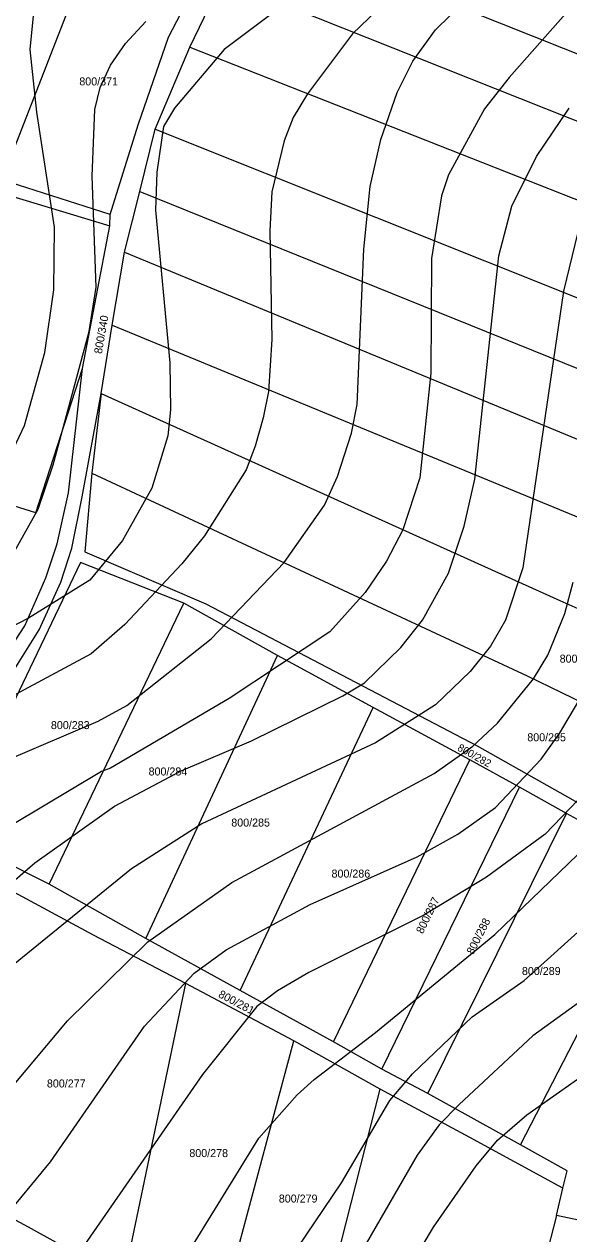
# Model space of a CAD drawing. Extents: x -555860 to -552701, y -1187050 to -1182291.
# Drawn here: x -554644.3 to -554528.6, y -1186371.4 to -1186114.4 of the extents above; entities that cross this region are included whole.
import ezdxf

# ---------------------------------------------------------------- set-up
doc = ezdxf.new("R2010")
doc.units = 0
for name, color, linetype in [('LEG_2b', 7, 'Continuous'), ('Level 40', 7, 'Continuous'), ('Level 41', 7, 'Continuous'), ('navrh_BV', 7, 'Continuous')]:
    doc.layers.add(name, color=color, linetype=linetype)

msp = doc.modelspace()

# ---------------------------------------------------------------- linework, layer by layer
at = {"layer": 'Level 40'}
for points in [[(-554855.02, -1186315.47), (-554845.59, -1186314.91), (-554835.61, -1186312.56), (-554826.32, -1186308.81), (-554813.15, -1186302.16), (-554792.9, -1186290.79), (-554775.43, -1186282.75), (-554754.85, -1186279.7), (-554750.47, -1186278.72), (-554736.19, -1186273.04), (-554681.42, -1186243.78), (-554653.83, -1186232.83), (-554649.67, -1186229.92), (-554646.34, -1186226.31), (-554641.35, -1186217.44), (-554638.16, -1186208.01), (-554630.54, -1186179.72), (-554629.01, -1186170.3), (-554629.84, -1186146.72), (-554629.29, -1186132.58), (-554628.18, -1186127.87), (-554625.96, -1186123.15), (-554622.77, -1186118.57), (-554618.47, -1186113.86)], [(-554653.55, -1186302.44), (-554642.05, -1186292.59), (-554625.13, -1186280.53), (-554610.99, -1186273.04), (-554596.01, -1186266.66), (-554576.6, -1186257.09), (-554572.02, -1186254.32), (-554564.26, -1186246.83), (-554559.68, -1186241.01), (-554554.14, -1186231.03), (-554550.81, -1186221.04), (-554548.59, -1186211.06), (-554543.46, -1186163.64), (-554540.69, -1186153.1), (-554535.42, -1186142.56), (-554528.48, -1186132.3)], [(-554860.01, -1186443.59), (-554821.19, -1186438.32), (-554807.88, -1186437.76), (-554795.4, -1186439.29), (-554789.58, -1186441.09), (-554754.64, -1186458.7), (-554747.65, -1186461.51), (-554742.43, -1186462.72), (-554734.53, -1186462.75), (-554730.23, -1186462.58), (-554723.58, -1186461.06), (-554710.82, -1186454.54), (-554694.6, -1186444.14), (-554669.5, -1186425.56), (-554637.33, -1186405.04), (-554622.49, -1186393.95), (-554618.98, -1186390.23), (-554613.76, -1186382.44), (-554594.49, -1186351.1), (-554586.32, -1186341.83), (-554582.7, -1186338.62), (-554569.67, -1186328.64), (-554544.29, -1186307.84), (-554522.8, -1186287.04)]]:
    msp.add_lwpolyline(points, dxfattribs=at)
at = {"layer": 'Level 41'}
for points in [[(-554544.57, -1186087.66), (-554574.52, -1186116.5), (-554584.09, -1186129.25), (-554587.14, -1186134.25), (-554589.08, -1186139.24), (-554591.71, -1186150.05), (-554592.13, -1186158.37), (-554591.71, -1186181.39), (-554592.41, -1186192.48), (-554593.52, -1186198.03), (-554595.25, -1186204.08), (-554597.12, -1186209.12), (-554605.99, -1186223.12), (-554610.85, -1186229.09), (-554622.91, -1186241.98), (-554630.12, -1186248.22), (-554650.09, -1186258.9)], [(-554564.68, -1186091.95), (-554601.83, -1186119.82), (-554612.37, -1186132.3), (-554614.73, -1186136.19), (-554616.12, -1186145.89), (-554616.39, -1186153.93), (-554613.34, -1186186.38), (-554613.2, -1186196.36), (-554613.76, -1186201.91), (-554617.23, -1186213), (-554623.46, -1186224.09), (-554630.4, -1186232.55), (-554643.43, -1186240.59), (-554665.9, -1186252.24), (-554713.32, -1186274.43), (-554738.27, -1186287.46), (-554753.25, -1186292.31), (-554771, -1186296.89), (-554779.6, -1186299.5), (-554786.53, -1186301.88), (-554827.85, -1186322.26), (-554845.32, -1186327.53), (-554852.8, -1186329.06), (-554862.79, -1186329.61)], [(-554674.77, -1186282.19), (-554628.59, -1186262.5), (-554622.49, -1186259.18), (-554604.61, -1186245.03), (-554589.08, -1186228.81), (-554580.48, -1186216.61), (-554577.71, -1186210.51), (-554574.8, -1186201.35), (-554573.55, -1186195.25), (-554572.16, -1186162.25), (-554570.78, -1186148.94), (-554568.56, -1186138.96), (-554565.09, -1186128.98), (-554561.76, -1186122.32), (-554556.91, -1186115.67), (-554534.72, -1186093.9)], [(-554518.36, -1186099.86), (-554541.24, -1186125.79), (-554546.51, -1186132.44), (-554554.14, -1186146.45), (-554555.66, -1186150.88), (-554557.74, -1186164.2), (-554557.88, -1186188.6), (-554560.24, -1186210.78), (-554563.84, -1186221.88), (-554567.31, -1186228.53), (-554571.89, -1186235.19), (-554579.37, -1186243.51), (-554600.73, -1186257.65), (-554625.96, -1186272.49), (-554627.9, -1186273.18), (-554646.76, -1186284.41), (-554667.84, -1186294.95), (-554698.62, -1186312.56), (-554742.99, -1186334.6), (-554781.81, -1186348.19), (-554793.46, -1186350.69), (-554818.7, -1186354.57), (-554841.99, -1186359.7), (-554855.58, -1186363.72)], [(-554649.53, -1186210.78), (-554644.26, -1186199.69), (-554639.96, -1186184.16), (-554638.02, -1186170.85), (-554637.89, -1186157.54), (-554641.63, -1186133.14), (-554643.02, -1186119.82), (-554642.18, -1186111.23)], [(-554526.68, -1186158.65), (-554529.73, -1186171.13), (-554538.33, -1186229.92), (-554542.07, -1186241.01), (-554545.26, -1186246.56), (-554549.56, -1186251.96), (-554556.91, -1186259.03), (-554569.67, -1186267.08), (-554606.55, -1186284.27), (-554621.52, -1186293.84), (-554647.73, -1186315.19), (-554660.49, -1186328.36), (-554672.55, -1186336.96), (-554681.42, -1186340.84), (-554692.52, -1186343.62), (-554701.39, -1186347.78), (-554712.48, -1186354.43), (-554728.01, -1186360.95), (-554739.1, -1186366.91), (-554743.54, -1186368.57), (-554765.73, -1186370.79), (-554790.13, -1186375.51)], [(-554681.15, -1186374.68), (-554673.38, -1186369.82), (-554670.05, -1186366.91), (-554659.66, -1186355.4), (-554635.11, -1186326.15), (-554618.06, -1186309.37), (-554600.17, -1186296.75), (-554557.19, -1186273.59), (-554549.01, -1186267.77), (-554543.74, -1186262.92), (-554536.11, -1186253.49), (-554533.06, -1186248.5), (-554529.46, -1186239.62), (-554527.65, -1186232.97)], [(-554665.89, -1186387.57), (-554648.98, -1186368.57), (-554638.72, -1186356.1), (-554618.75, -1186327.26), (-554608.21, -1186316.02), (-554601.42, -1186311.03), (-554583.53, -1186301.46), (-554560.79, -1186291.34), (-554552.2, -1186286.49), (-554544.15, -1186280.8), (-554534.45, -1186270.54), (-554530.57, -1186265.14), (-554525.3, -1186256.26)], [(-554526.68, -1186279.28), (-554533.61, -1186286.49), (-554546.09, -1186295.64), (-554559.41, -1186303.68), (-554583.81, -1186315.89), (-554590.46, -1186319.77), (-554594.9, -1186323.1), (-554606.41, -1186337.52), (-554635.81, -1186379.94)], [(-554595.59, -1186388.27), (-554576.88, -1186360.53), (-554566.62, -1186343.06), (-554561.82, -1186337.37), (-554549.15, -1186325.31), (-554538.05, -1186317.55), (-554510.32, -1186292.59)], [(-554512.82, -1186312.42), (-554536.25, -1186329.33), (-554551.92, -1186343.89), (-554556.12, -1186348.26), (-554560.79, -1186354.71), (-554578.54, -1186385.35), (-554585.2, -1186394.23), (-554594.62, -1186405.04), (-554609.05, -1186417.66), (-554626.93, -1186431.39), (-554656.88, -1186447.75), (-554681.98, -1186463.55), (-554703.61, -1186474.93), (-554716.92, -1186480.05), (-554723.58, -1186481.44), (-554733.56, -1186482.55), (-554750.2, -1186482.83), (-554773.49, -1186481.44), (-554780.15, -1186480.33), (-554806.21, -1186471.6), (-554817.86, -1186469.79), (-554837.28, -1186468.96), (-554876.1, -1186465.22)], [(-554570.22, -1186391.59), (-554557.33, -1186369.96), (-554548.31, -1186356.93), (-554543.74, -1186351.52), (-554537.5, -1186346.11), (-554517.39, -1186331.97)]]:
    msp.add_lwpolyline(points, dxfattribs=at)
at = {"layer": 'navrh_BV'}
for p, q in [((-554628.12, -1186093.79), (-554649.05, -1186147.49)), ((-554595.17, -1186093.44), (-554488.13, -1186136.21)), ((-554613.62, -1186117.18), (-554605.4, -1186101.27)), ((-554609.14, -1186119.33), (-554602.25, -1186105.03)), ((-554602.25, -1186105.03), (-554493.14, -1186148.4)), ((-554620.1, -1186135.79), (-554613.62, -1186117.18)), ((-554616.49, -1186136.77), (-554609.14, -1186119.33)), ((-554609.14, -1186119.33), (-554499.21, -1186162.63)), ((-554626.04, -1186154.87), (-554620.1, -1186135.79)), ((-554619.73, -1186150), (-554616.49, -1186136.77)), ((-554616.49, -1186136.77), (-554506.93, -1186180.5)), ((-554668.81, -1186144.44), (-554626.12, -1186157.27)), ((-554626.04, -1186154.87), (-554649.05, -1186147.49)), ((-554622.99, -1186162.86), (-554619.73, -1186150)), ((-554619.73, -1186150), (-554512.29, -1186193.42)), ((-554626.12, -1186157.27), (-554626.04, -1186154.87)), ((-554631.93, -1186187.59), (-554626.12, -1186157.27)), ((-554625.65, -1186178.4), (-554622.99, -1186162.86)), ((-554622.99, -1186162.86), (-554517.96, -1186206.26)), ((-554627.95, -1186192.92), (-554625.65, -1186178.4)), ((-554625.65, -1186178.4), (-554523.71, -1186220.38)), ((-554641.86, -1186218.23), (-554631.93, -1186187.59)), ((-554634.87, -1186214.01), (-554631.93, -1186187.59)), ((-554631.99, -1186214.85), (-554627.95, -1186192.92)), ((-554627.95, -1186192.92), (-554629.92, -1186209.83)), ((-554627.95, -1186192.92), (-554530.53, -1186236.88)), ((-554641.86, -1186218.23), (-554686.11, -1186204.5)), ((-554629.92, -1186209.83), (-554631.44, -1186226.56)), ((-554629.92, -1186209.83), (-554537.46, -1186252.88)), ((-554637.3, -1186224.86), (-554634.87, -1186214.01)), ((-554634.22, -1186225.75), (-554631.99, -1186214.85)), ((-554639.7, -1186232.08), (-554637.3, -1186224.86)), ((-554636.53, -1186233), (-554634.22, -1186225.75)), ((-554631.44, -1186226.56), (-554605.71, -1186237.54)), ((-554632.35, -1186228.76), (-554660.01, -1186286.56)), ((-554610.4, -1186237.45), (-554632.35, -1186228.76)), ((-554644.21, -1186242.22), (-554639.7, -1186232.08)), ((-554641.14, -1186243.11), (-554636.53, -1186233)), ((-554638.99, -1186297.15), (-554610.4, -1186237.45)), ((-554590.5, -1186248.54), (-554610.4, -1186237.45)), ((-554605.71, -1186237.54), (-554548.08, -1186267.75)), ((-554530.53, -1186236.88), (-554412.74, -1186288.51)), ((-554661.55, -1186268.93), (-554644.21, -1186242.22)), ((-554658, -1186269.97), (-554641.14, -1186243.11)), ((-554618.48, -1186308.65), (-554590.5, -1186248.54)), ((-554570.16, -1186259.56), (-554590.5, -1186248.54)), ((-554537.46, -1186252.88), (-554421.54, -1186308.95)), ((-554598.41, -1186319.72), (-554570.16, -1186259.56)), ((-554549.63, -1186270.68), (-554570.16, -1186259.56)), ((-554548.08, -1186267.75), (-554483.64, -1186304.1)), ((-554578.6, -1186330.64), (-554549.63, -1186270.68)), ((-554539.04, -1186276.49), (-554549.63, -1186270.68)), ((-554568.34, -1186336.39), (-554539.04, -1186276.49)), ((-554529.06, -1186282.08), (-554539.04, -1186276.49)), ((-554558.55, -1186341.6), (-554529.06, -1186282.08)), ((-554508.46, -1186293.44), (-554529.06, -1186282.08)), ((-554638.99, -1186297.15), (-554660.01, -1186286.56)), ((-554538.87, -1186352.52), (-554508.46, -1186293.44)), ((-554629.58, -1186307.92), (-554649.14, -1186297.39)), ((-554618.48, -1186308.65), (-554638.99, -1186297.15)), ((-554609.97, -1186318.24), (-554629.58, -1186307.92)), ((-554598.41, -1186319.72), (-554618.48, -1186308.65)), ((-554623.15, -1186381.13), (-554609.97, -1186318.24)), ((-554587.03, -1186330.39), (-554609.97, -1186318.24)), ((-554578.6, -1186330.64), (-554598.41, -1186319.72)), ((-554603.52, -1186391.92), (-554587.03, -1186330.39)), ((-554568.66, -1186340.65), (-554587.03, -1186330.39)), ((-554568.34, -1186336.39), (-554578.6, -1186330.64)), ((-554558.55, -1186341.6), (-554568.34, -1186336.39)), ((-554584.31, -1186401.85), (-554568.66, -1186340.65)), ((-554549.6, -1186350.96), (-554568.66, -1186340.65)), ((-554538.87, -1186352.52), (-554558.55, -1186341.6)), ((-554529.85, -1186361.7), (-554549.6, -1186350.96)), ((-554528.94, -1186357.99), (-554538.87, -1186352.52)), ((-554529.85, -1186361.7), (-554528.94, -1186357.99)), ((-554663.9, -1186358.97), (-554643.49, -1186369.91)), ((-554531.2, -1186367.47), (-554529.85, -1186361.7)), ((-554531.2, -1186367.47), (-554545.53, -1186422.69)), ((-554518.97, -1186370.16), (-554531.2, -1186367.47)), ((-554643.49, -1186369.91), (-554623.15, -1186381.13))]:
    msp.add_line(p, q, dxfattribs=at)

# ---------------------------------------------------------------- texts
at = {"layer": 'LEG_2b'}
for s, p in [('800/371', (-554632.6, -1186127.45)), ('800/296', (-554530.53, -1186250.06)), ('800/283', (-554638.64, -1186264.18)), ('800/295', (-554537.41, -1186266.76)), ('800/284', (-554617.88, -1186274.03)), ('800/285', (-554600.31, -1186284.88)), ('800/286', (-554579.01, -1186295.72)), ('800/289', (-554538.55, -1186316.41)), ('800/277', (-554639.49, -1186340.3)), ('800/278', (-554609.22, -1186355.09)), ('800/279', (-554590.21, -1186364.75))]:
    msp.add_text(s, height=1.7, dxfattribs=at).set_placement(p)
for s, height, rotation, p in [('800/340', 1.7, 80, (-554627.82, -1186184.56)), ('800/282', 1.6, 331, (-554552.4, -1186268.61)), ('800/287', 1.7, 64, (-554559.62, -1186307.79)), ('800/288', 1.7, 63, (-554548.91, -1186312.2)), ('800/281', 1.7, 332, (-554603.21, -1186321.02))]:
    msp.add_text(s, height=height, rotation=rotation, dxfattribs=at).set_placement(p)

doc.saveas('drawing.dxf')
